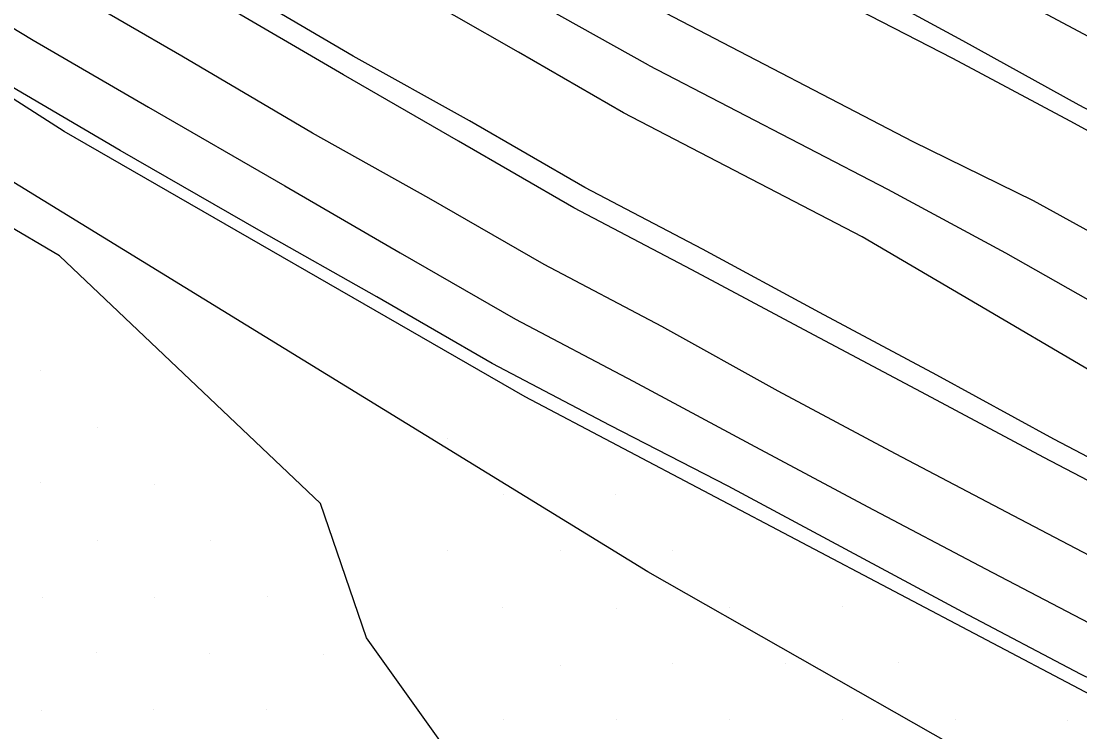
# Model space of a CAD drawing. Extents: x 1602514 to 1609837, y 863887 to 871157.
# Drawn here: x 1606259.3 to 1606458.2, y 866274.3 to 866407.9 of the extents above; entities that cross this region are included whole.
import ezdxf

# ---------------------------------------------------------------- set-up
doc = ezdxf.new("R2010")
doc.units = 0
for name, color, linetype in [('Survey-Centerline', 7, 'Continuous'), ('Survey-Edge of pavement', 7, 'Continuous'), ('Survey-Flow line', 7, 'Continuous'), ('Survey-Ridge Lines', 7, 'Continuous'), ('Survey-Safety', 7, 'Continuous'), ('Survey-Shoulders', 7, 'Continuous'), ('Survey-Spot dirt', 7, 'Continuous'), ('Survey-Vegetation trees', 7, 'Continuous')]:
    doc.layers.add(name, color=color, linetype=linetype)

msp = doc.modelspace()

# ---------------------------------------------------------------- linework, layer by layer
at = {"layer": 'Survey-Centerline'}
for points in [[(1606535.35, 866268.27), (1606512.94, 866279.33), (1606491.05, 866291.46), (1606467.88, 866303.28), (1606445.75, 866314.9), (1606423.6, 866326.51), (1606401.56, 866338.31), (1606379.71, 866350.48), (1606357.58, 866362.1), (1606335.91, 866374.61), (1606314.08, 866386.8), (1606289.48, 866401.29), (1606267.83, 866413.86), (1606246.4, 866426.76), (1606225.01, 866439.72), (1606204.06, 866453.36), (1606181.92, 866467.4), (1606160.67, 866480.62), (1606140.34, 866495.17), (1606119.72, 866509.31), (1606099.03, 866523.35), (1606078.7, 866537.89), (1606058.34, 866552.41)], [(1606535.35, 866268.27), (1606512.94, 866279.33), (1606491.05, 866291.46), (1606467.88, 866303.28), (1606445.75, 866314.9), (1606423.6, 866326.51), (1606401.56, 866338.31), (1606379.71, 866350.48), (1606357.58, 866362.1), (1606335.91, 866374.61), (1606314.08, 866386.8), (1606289.48, 866401.29), (1606267.83, 866413.86), (1606246.4, 866426.76), (1606225.01, 866439.72), (1606204.06, 866453.36), (1606181.92, 866467.4), (1606160.67, 866480.62), (1606140.34, 866495.17), (1606119.72, 866509.31), (1606099.03, 866523.35), (1606078.7, 866537.89), (1606058.34, 866552.41)], [(1606640.23, 866311.32), (1606617.81, 866322.38), (1606595.68, 866334.03), (1606573.35, 866345.25), (1606550.93, 866356.31), (1606529.04, 866368.44), (1606507.78, 866379.29), (1606485.65, 866390.91), (1606463.7, 866402.89), (1606441.66, 866414.69), (1606419.84, 866426.92), (1606397.71, 866438.54), (1606376.04, 866451.05), (1606354.21, 866463.24), (1606336.5, 866473.65), (1606314.85, 866486.22), (1606293.42, 866499.12), (1606272.28, 866512.46), (1606250.85, 866525.36), (1606230.94, 866538.31), (1606209.7, 866551.54)], [(1606640.23, 866311.32), (1606617.81, 866322.38), (1606595.68, 866334.03), (1606573.35, 866345.25), (1606550.93, 866356.31), (1606529.04, 866368.44), (1606507.78, 866379.29), (1606485.65, 866390.91), (1606463.7, 866402.89), (1606441.66, 866414.69), (1606419.84, 866426.92), (1606397.71, 866438.54), (1606376.04, 866451.05), (1606354.21, 866463.24), (1606336.5, 866473.65), (1606314.85, 866486.22), (1606293.42, 866499.12), (1606272.28, 866512.46), (1606250.85, 866525.36), (1606230.94, 866538.31), (1606209.7, 866551.54)]]:
    msp.add_lwpolyline(points, dxfattribs=at)
at = {"layer": 'Survey-Edge of pavement'}
for points in [[(1606562.98, 866267.75), (1606540.84, 866279.38), (1606518.58, 866290.76), (1606496.37, 866302.25), (1606473.63, 866314.24), (1606451.48, 866325.84), (1606429.43, 866337.61), (1606407.34, 866349.32), (1606385.31, 866361.14), (1606363.18, 866372.76), (1606341.51, 866385.28), (1606319.85, 866397.79), (1606296.17, 866411.59), (1606274.53, 866424.16), (1606253.18, 866437.19), (1606231.87, 866450.27), (1606210.76, 866463.67), (1606189.02, 866477.67), (1606168.02, 866491.26), (1606147.36, 866505.33), (1606126.79, 866519.54), (1606106.11, 866533.59), (1606085.8, 866548.16)], [(1606562.98, 866267.75), (1606540.84, 866279.38), (1606518.58, 866290.76), (1606496.37, 866302.25), (1606473.63, 866314.24), (1606451.48, 866325.84), (1606429.43, 866337.61), (1606407.34, 866349.32), (1606385.31, 866361.14), (1606363.18, 866372.76), (1606341.51, 866385.28), (1606319.85, 866397.79), (1606296.17, 866411.59), (1606274.53, 866424.16), (1606253.18, 866437.19), (1606231.87, 866450.27), (1606210.76, 866463.67), (1606189.02, 866477.67), (1606168.02, 866491.26), (1606147.36, 866505.33), (1606126.79, 866519.54), (1606106.11, 866533.59), (1606085.8, 866548.16)], [(1606051.68, 866542.78), (1606072.04, 866528.26), (1606092.41, 866513.77), (1606112.97, 866499.55), (1606133.72, 866485.6), (1606154.52, 866471.73), (1606175.29, 866457.81), (1606197.72, 866443.61), (1606218.95, 866430.4), (1606240.23, 866417.27), (1606261.59, 866404.25), (1606283.23, 866391.68), (1606308.88, 866376.9), (1606330.52, 866364.33), (1606352.18, 866351.82), (1606374.32, 866340.2), (1606396.35, 866328.38), (1606418.39, 866316.58), (1606440.5, 866304.91), (1606462.66, 866293.34), (1606485.93, 866281.09), (1606508.18, 866269.68)], [(1606051.68, 866542.78), (1606072.04, 866528.26), (1606092.41, 866513.77), (1606112.97, 866499.55), (1606133.72, 866485.6), (1606154.52, 866471.73), (1606175.29, 866457.81), (1606197.72, 866443.61), (1606218.95, 866430.4), (1606240.23, 866417.27), (1606261.59, 866404.25), (1606283.23, 866391.68), (1606308.88, 866376.9), (1606330.52, 866364.33), (1606352.18, 866351.82), (1606374.32, 866340.2), (1606396.35, 866328.38), (1606418.39, 866316.58), (1606440.5, 866304.91), (1606462.66, 866293.34), (1606485.93, 866281.09), (1606508.18, 866269.68)], [(1606202.82, 866541.59), (1606223.86, 866528.06), (1606244.24, 866515.19), (1606265.55, 866502.1), (1606286.96, 866489.17), (1606308.39, 866476.27), (1606329.98, 866463.62), (1606348.65, 866452.65), (1606370.48, 866440.46), (1606392.06, 866427.78), (1606414.2, 866416.16), (1606436.16, 866404.21), (1606458.03, 866392.1), (1606480.15, 866380.45), (1606502.19, 866368.64), (1606523.68, 866357.59), (1606545.85, 866346.02), (1606568.19, 866334.81), (1606590.39, 866323.31), (1606612.65, 866311.93), (1606634.97, 866300.67)], [(1606202.82, 866541.59), (1606223.86, 866528.06), (1606244.24, 866515.19), (1606265.55, 866502.1), (1606286.96, 866489.17), (1606308.39, 866476.27), (1606329.98, 866463.62), (1606348.65, 866452.65), (1606370.48, 866440.46), (1606392.06, 866427.78), (1606414.2, 866416.16), (1606436.16, 866404.21), (1606458.03, 866392.1), (1606480.15, 866380.45), (1606502.19, 866368.64), (1606523.68, 866357.59), (1606545.85, 866346.02), (1606568.19, 866334.81), (1606590.39, 866323.31), (1606612.65, 866311.93), (1606634.97, 866300.67)]]:
    msp.add_lwpolyline(points, dxfattribs=at)
at = {"layer": 'Survey-Flow line'}
for points in [[(1606377.19, 866399.6), (1606357.62, 866410.46), (1606308.71, 866437.21), (1606287.73, 866449.56), (1606267.1, 866462.67), (1606247.62, 866475.39), (1606226.07, 866490.22), (1606204.71, 866504.01), (1606183.97, 866517.51), (1606164.65, 866530.77), (1606142.87, 866545.18), (1606123.05, 866558.74), (1606103.24, 866572.64), (1606083.64, 866586.39), (1606063.04, 866600.62), (1606040.77, 866617.86), (1606020.72, 866632.5), (1606001.72, 866646.9), (1605981.02, 866664.32)], [(1606377.19, 866399.6), (1606357.62, 866410.46), (1606308.71, 866437.21), (1606287.73, 866449.56), (1606267.1, 866462.67), (1606247.62, 866475.39), (1606226.07, 866490.22), (1606204.71, 866504.01), (1606183.97, 866517.51), (1606164.65, 866530.77), (1606142.87, 866545.18), (1606123.05, 866558.74), (1606103.24, 866572.64), (1606083.64, 866586.39), (1606063.04, 866600.62), (1606040.77, 866617.86), (1606020.72, 866632.5), (1606001.72, 866646.9), (1605981.02, 866664.32)], [(1606377.19, 866399.6), (1606422.1, 866376.25), (1606444.26, 866364.34), (1606465.38, 866352.33), (1606486.78, 866343.8), (1606513, 866328.56), (1606532.32, 866317.72), (1606555.19, 866306.22), (1606578.16, 866294.43), (1606598.68, 866283.29), (1606621.49, 866272.97)], [(1606377.19, 866399.6), (1606422.1, 866376.25), (1606444.26, 866364.34), (1606465.38, 866352.33), (1606486.78, 866343.8), (1606513, 866328.56), (1606532.32, 866317.72), (1606555.19, 866306.22), (1606578.16, 866294.43), (1606598.68, 866283.29), (1606621.49, 866272.97)]]:
    msp.add_lwpolyline(points, dxfattribs=at)
at = {"layer": 'Survey-Ridge Lines'}
for points in [[(1606315.56, 866317.17), (1606266.55, 866363.72), (1606244.76, 866376.52), (1606225.2, 866393.03), (1606202.49, 866404.7), (1606181.02, 866416.98), (1606153.91, 866425.22), (1606122.71, 866423.46), (1606094.47, 866428.33), (1606069.07, 866433.56), (1606042.8, 866441.31), (1606015.55, 866447.73), (1605984.19, 866449.51), (1605963.9, 866464.12), (1605942.5, 866486.37), (1605925.48, 866505.94), (1605908.21, 866527.19), (1605887.38, 866542.22), (1605867.34, 866557.08)], [(1606315.56, 866317.17), (1606266.55, 866363.72), (1606244.76, 866376.52), (1606225.2, 866393.03), (1606202.49, 866404.7), (1606181.02, 866416.98), (1606153.91, 866425.22), (1606122.71, 866423.46), (1606094.47, 866428.33), (1606069.07, 866433.56), (1606042.8, 866441.31), (1606015.55, 866447.73), (1605984.19, 866449.51), (1605963.9, 866464.12), (1605942.5, 866486.37), (1605925.48, 866505.94), (1605908.21, 866527.19), (1605887.38, 866542.22), (1605867.34, 866557.08)], [(1606626.28, 866282.31), (1606602.96, 866291.96), (1606583.91, 866305.27), (1606560.8, 866317.13), (1606537.83, 866328.67), (1606518.97, 866339.27), (1606491.93, 866354.39), (1606470.69, 866362.45), (1606449.51, 866374.06), (1606426.89, 866385.19), (1606381.91, 866408.58), (1606362.48, 866418.87), (1606313.04, 866444.76), (1606292.14, 866457.06), (1606271.16, 866469.42), (1606252.77, 866483.47), (1606230.68, 866497.72), (1606209.47, 866511.41), (1606188.78, 866524.89), (1606169.62, 866538.04), (1606147.72, 866552.53)], [(1606626.28, 866282.31), (1606602.96, 866291.96), (1606583.91, 866305.27), (1606560.8, 866317.13), (1606537.83, 866328.67), (1606518.97, 866339.27), (1606491.93, 866354.39), (1606470.69, 866362.45), (1606449.51, 866374.06), (1606426.89, 866385.19), (1606381.91, 866408.58), (1606362.48, 866418.87), (1606313.04, 866444.76), (1606292.14, 866457.06), (1606271.16, 866469.42), (1606252.77, 866483.47), (1606230.68, 866497.72), (1606209.47, 866511.41), (1606188.78, 866524.89), (1606169.62, 866538.04), (1606147.72, 866552.53)], [(1606616.71, 866263.61), (1606594.4, 866274.62), (1606572.43, 866283.59), (1606549.6, 866295.3), (1606526.82, 866306.76), (1606507.03, 866317.85), (1606481.64, 866333.2), (1606460.07, 866342.22), (1606439.02, 866354.61), (1606417.31, 866367.3), (1606372.48, 866390.61), (1606352.76, 866402.05), (1606304.38, 866429.66), (1606283.31, 866442.06), (1606263.03, 866455.91), (1606242.45, 866467.31), (1606221.45, 866482.72), (1606199.93, 866496.61), (1606179.17, 866510.14), (1606159.67, 866523.51), (1606138.01, 866537.84), (1606118.08, 866551.47)], [(1606616.71, 866263.61), (1606594.4, 866274.62), (1606572.43, 866283.59), (1606549.6, 866295.3), (1606526.82, 866306.76), (1606507.03, 866317.85), (1606481.64, 866333.2), (1606460.07, 866342.22), (1606439.02, 866354.61), (1606417.31, 866367.3), (1606372.48, 866390.61), (1606352.76, 866402.05), (1606304.38, 866429.66), (1606283.31, 866442.06), (1606263.03, 866455.91), (1606242.45, 866467.31), (1606221.45, 866482.72), (1606199.93, 866496.61), (1606179.17, 866510.14), (1606159.67, 866523.51), (1606138.01, 866537.84), (1606118.08, 866551.47)], [(1606496.2, 866109.86), (1606483.9, 866118.95), (1606456.78, 866139.67), (1606423.14, 866164.6), (1606398.32, 866182.02), (1606361.79, 866221.74), (1606343.9, 866264.32), (1606324.17, 866291.94), (1606315.56, 866317.17)], [(1606496.2, 866109.86), (1606483.9, 866118.95), (1606456.78, 866139.67), (1606423.14, 866164.6), (1606398.32, 866182.02), (1606361.79, 866221.74), (1606343.9, 866264.32), (1606324.17, 866291.94), (1606315.56, 866317.17)]]:
    msp.add_lwpolyline(points, dxfattribs=at)
at = {"layer": 'Survey-Safety'}
for points in [[(1606354.02, 866337.22), (1606267.39, 866387.13), (1606093.69, 866498.43), (1606027.43, 866545.67), (1605953.09, 866602.06), (1605875.34, 866665), (1605783.15, 866747), (1605696.27, 866830.14), (1605609.58, 866919.6), (1605546.56, 866989.12), (1605512.84, 867028.67)], [(1606354.02, 866337.22), (1606267.39, 866387.13), (1606093.69, 866498.43), (1606027.43, 866545.67), (1605953.09, 866602.06), (1605875.34, 866665), (1605783.15, 866747), (1605696.27, 866830.14), (1605609.58, 866919.6), (1605546.56, 866989.12), (1605512.84, 867028.67)], [(1606858.49, 866079.37), (1606754.46, 866131.61), (1606620.04, 866199.84), (1606475.44, 866273.19), (1606354.02, 866337.22)], [(1606858.49, 866079.37), (1606754.46, 866131.61), (1606620.04, 866199.84), (1606475.44, 866273.19), (1606354.02, 866337.22)]]:
    msp.add_lwpolyline(points, dxfattribs=at)
at = {"layer": 'Survey-Shoulders'}
for points in [[(1606633.12, 866296.92), (1606610.71, 866307.98), (1606588.58, 866319.63), (1606566.24, 866330.86), (1606544.01, 866342.28), (1606522.12, 866354.42), (1606500.51, 866365.45), (1606478.38, 866377.07), (1606456.43, 866389.04), (1606434.39, 866400.84), (1606412.17, 866412.31), (1606390.04, 866423.93), (1606368.37, 866436.44), (1606346.7, 866448.95), (1606327.71, 866460.11), (1606306.18, 866472.87), (1606284.75, 866485.77), (1606263.32, 866498.67), (1606241.96, 866511.68), (1606221.54, 866524.7), (1606200.43, 866538.13), (1606179.63, 866552.01)], [(1606633.12, 866296.92), (1606610.71, 866307.98), (1606588.58, 866319.63), (1606566.24, 866330.86), (1606544.01, 866342.28), (1606522.12, 866354.42), (1606500.51, 866365.45), (1606478.38, 866377.07), (1606456.43, 866389.04), (1606434.39, 866400.84), (1606412.17, 866412.31), (1606390.04, 866423.93), (1606368.37, 866436.44), (1606346.7, 866448.95), (1606327.71, 866460.11), (1606306.18, 866472.87), (1606284.75, 866485.77), (1606263.32, 866498.67), (1606241.96, 866511.68), (1606221.54, 866524.7), (1606200.43, 866538.13), (1606179.63, 866552.01)], [(1606564.76, 866271.38), (1606542.54, 866282.83), (1606520.28, 866294.2), (1606498.07, 866305.68), (1606475.45, 866317.69), (1606453.31, 866329.32), (1606431.37, 866341.3), (1606409.33, 866353.1), (1606387.33, 866364.97), (1606365.19, 866376.59), (1606343.53, 866389.11), (1606321.69, 866401.3), (1606298.39, 866415.01), (1606276.75, 866427.58), (1606255.47, 866440.72), (1606234.15, 866453.78), (1606212.99, 866467.1), (1606191.39, 866481.1), (1606170.36, 866494.64), (1606149.56, 866508.52), (1606128.91, 866522.6), (1606108.22, 866536.64), (1606087.8, 866551.06)], [(1606564.76, 866271.38), (1606542.54, 866282.83), (1606520.28, 866294.2), (1606498.07, 866305.68), (1606475.45, 866317.69), (1606453.31, 866329.32), (1606431.37, 866341.3), (1606409.33, 866353.1), (1606387.33, 866364.97), (1606365.19, 866376.59), (1606343.53, 866389.11), (1606321.69, 866401.3), (1606298.39, 866415.01), (1606276.75, 866427.58), (1606255.47, 866440.72), (1606234.15, 866453.78), (1606212.99, 866467.1), (1606191.39, 866481.1), (1606170.36, 866494.64), (1606149.56, 866508.52), (1606128.91, 866522.6), (1606108.22, 866536.64), (1606087.8, 866551.06)], [(1606482.21, 866273.56), (1606458.36, 866285.14), (1606436.22, 866296.76), (1606414.22, 866308.63), (1606392.18, 866320.43), (1606369.95, 866331.87), (1606347.81, 866343.49), (1606326.15, 866356.01), (1606304.39, 866368.34), (1606277.93, 866383.52), (1606256.36, 866396.21), (1606234.93, 866409.1), (1606213.85, 866422.56), (1606192.55, 866435.66), (1606170.01, 866450.18), (1606149.06, 866463.83), (1606128.44, 866477.96), (1606107.58, 866491.75), (1606086.94, 866505.85), (1606066.48, 866520.22), (1606046.25, 866534.92), (1606026.01, 866549.61)], [(1606482.21, 866273.56), (1606458.36, 866285.14), (1606436.22, 866296.76), (1606414.22, 866308.63), (1606392.18, 866320.43), (1606369.95, 866331.87), (1606347.81, 866343.49), (1606326.15, 866356.01), (1606304.39, 866368.34), (1606277.93, 866383.52), (1606256.36, 866396.21), (1606234.93, 866409.1), (1606213.85, 866422.56), (1606192.55, 866435.66), (1606170.01, 866450.18), (1606149.06, 866463.83), (1606128.44, 866477.96), (1606107.58, 866491.75), (1606086.94, 866505.85), (1606066.48, 866520.22), (1606046.25, 866534.92), (1606026.01, 866549.61)]]:
    msp.add_lwpolyline(points, dxfattribs=at)
at = {"layer": 'Survey-Spot dirt'}
for p, q in [((1606263.01, 866342.26), (1606263.01, 866342.26)), ((1606263.01, 866342.26), (1606263.01, 866342.26)), ((1606273.65, 866331.48), (1606273.65, 866331.48)), ((1606273.65, 866331.48), (1606273.65, 866331.48)), ((1606339.49, 866329.37), (1606339.49, 866329.37)), ((1606339.49, 866329.37), (1606339.49, 866329.37)), ((1606263.04, 866321.07), (1606263.04, 866321.07)), ((1606263.04, 866321.07), (1606263.04, 866321.07)), ((1606284.45, 866320.76), (1606284.45, 866320.76)), ((1606284.45, 866320.76), (1606284.45, 866320.76)), ((1606349.87, 866318.92), (1606349.87, 866318.92)), ((1606349.87, 866318.92), (1606349.87, 866318.92)), ((1606371.05, 866318.9), (1606371.05, 866318.9)), ((1606371.05, 866318.9), (1606371.05, 866318.9)), ((1606273.7, 866310.23), (1606273.7, 866310.23)), ((1606273.7, 866310.23), (1606273.7, 866310.23)), ((1606294.84, 866310.29), (1606294.84, 866310.29)), ((1606294.84, 866310.29), (1606294.84, 866310.29)), ((1606339.39, 866308.45), (1606339.39, 866308.45)), ((1606339.39, 866308.45), (1606339.39, 866308.45)), ((1606360.7, 866308.3), (1606360.7, 866308.3)), ((1606360.7, 866308.3), (1606360.7, 866308.3)), ((1606381.77, 866308.35), (1606381.77, 866308.35)), ((1606381.77, 866308.35), (1606381.77, 866308.35)), ((1606263.24, 866299.59), (1606263.24, 866299.59)), ((1606263.24, 866299.59), (1606263.24, 866299.59)), ((1606284.38, 866299.55), (1606284.38, 866299.55)), ((1606284.38, 866299.55), (1606284.38, 866299.55)), ((1606305.58, 866299.76), (1606305.58, 866299.76)), ((1606305.58, 866299.76), (1606305.58, 866299.76)), ((1606349.77, 866297.68), (1606349.77, 866297.68)), ((1606349.77, 866297.68), (1606349.77, 866297.68)), ((1606371.14, 866297.5), (1606371.14, 866297.5)), ((1606371.14, 866297.5), (1606371.14, 866297.5)), ((1606392.36, 866297.57), (1606392.36, 866297.57)), ((1606392.36, 866297.57), (1606392.36, 866297.57)), ((1606413.59, 866297.84), (1606413.59, 866297.84)), ((1606413.59, 866297.84), (1606413.59, 866297.84)), ((1606273.56, 866289.25), (1606273.56, 866289.25)), ((1606273.56, 866289.25), (1606273.56, 866289.25)), ((1606294.73, 866289.08), (1606294.73, 866289.08)), ((1606294.73, 866289.08), (1606294.73, 866289.08)), ((1606316.2, 866288.91), (1606316.2, 866288.91)), ((1606316.2, 866288.91), (1606316.2, 866288.91)), ((1606424.15, 866287.25), (1606424.15, 866287.25)), ((1606424.15, 866287.25), (1606424.15, 866287.25)), ((1606360.63, 866286.77), (1606360.63, 866286.77)), ((1606360.63, 866286.77), (1606360.63, 866286.77)), ((1606381.74, 866287.19), (1606381.74, 866287.19)), ((1606381.74, 866287.19), (1606381.74, 866287.19)), ((1606403, 866287.16), (1606403, 866287.16)), ((1606403, 866287.16), (1606403, 866287.16)), ((1606263.16, 866278.38), (1606263.16, 866278.38)), ((1606263.16, 866278.38), (1606263.16, 866278.38)), ((1606284.13, 866278.39), (1606284.13, 866278.39)), ((1606284.13, 866278.39), (1606284.13, 866278.39)), ((1606305.47, 866278.44), (1606305.47, 866278.44)), ((1606305.47, 866278.44), (1606305.47, 866278.44)), ((1606349.93, 866276.65), (1606349.93, 866276.65)), ((1606349.93, 866276.65), (1606349.93, 866276.65)), ((1606371.08, 866276.67), (1606371.08, 866276.67)), ((1606371.08, 866276.67), (1606371.08, 866276.67)), ((1606392.45, 866276.63), (1606392.45, 866276.63)), ((1606392.45, 866276.63), (1606392.45, 866276.63)), ((1606413.69, 866276.56), (1606413.69, 866276.56)), ((1606413.69, 866276.56), (1606413.69, 866276.56)), ((1606434.86, 866276.63), (1606434.86, 866276.63)), ((1606434.86, 866276.63), (1606434.86, 866276.63)), ((1606455.87, 866276.47), (1606455.87, 866276.47)), ((1606455.87, 866276.47), (1606455.87, 866276.47))]:
    msp.add_line(p, q, dxfattribs=at)
at = {"layer": 'Survey-Vegetation trees'}
msp.add_lwpolyline([(1605868.24, 866270.35), (1605917, 866264.25), (1606013.01, 866150.65), (1606159.29, 865970.73), (1606288.82, 865873.91), (1606519.68, 865754.98), (1606525.78, 865726.01), (1606624.06, 865677.98), (1606673.59, 865661.97), (1606653.02, 865637.57), (1606750.54, 865552.19), (1606932.64, 865405.81), (1606897.48, 865634.77), (1606852.53, 866057.89), (1606634.62, 866157.76), (1606377.05, 866304.34), (1606183.52, 866423.27), (1605933.61, 866558.21), (1605731.71, 866735.08)], dxfattribs=at)
msp.add_lwpolyline([(1605868.24, 866270.35), (1605917, 866264.25), (1606013.01, 866150.65), (1606159.29, 865970.73), (1606288.82, 865873.91), (1606519.68, 865754.98), (1606525.78, 865726.01), (1606624.06, 865677.98), (1606673.59, 865661.97), (1606653.02, 865637.57), (1606750.54, 865552.19), (1606932.64, 865405.81), (1606897.48, 865634.77), (1606852.53, 866057.89), (1606634.62, 866157.76), (1606377.05, 866304.34), (1606183.52, 866423.27), (1605933.61, 866558.21), (1605731.71, 866735.08)], dxfattribs=at)

doc.saveas('drawing.dxf')
